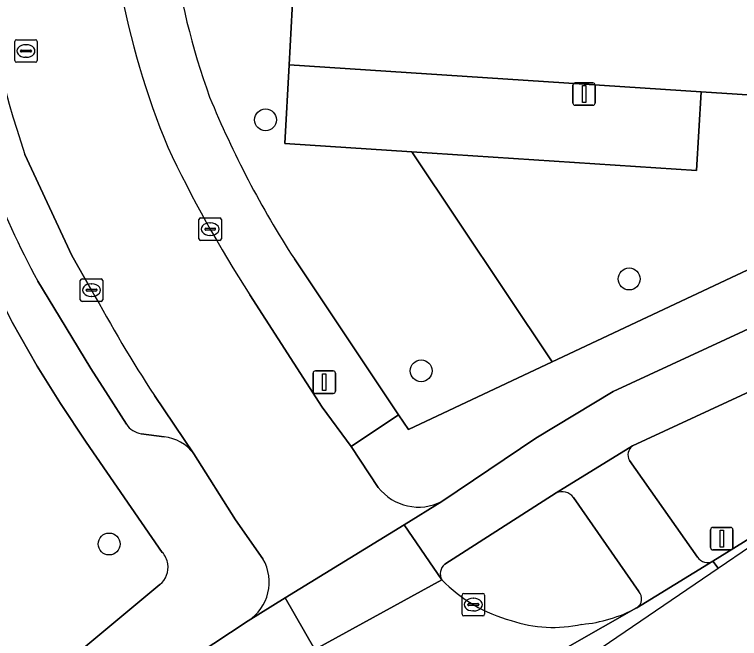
# Model space of a CAD drawing. Extents: x 159960 to 160866, y 382700 to 383354.
# Drawn here: x 160569.3 to 160601.59, y 382739.19 to 382766.97 of the extents above; entities that cross this region are included whole.
import ezdxf

# ---------------------------------------------------------------- set-up
doc = ezdxf.new("R2010")
doc.units = 0
for name, color, linetype in [('IMGEO_Berm_groen', 7, 'Continuous'), ('IMGEO_Boom', 7, 'Continuous'), ('IMGEO_Fietspad_gesloten', 7, 'Continuous'), ('IMGEO_Groenvoorziening', 7, 'Continuous'), ('IMGEO_Kolk', 7, 'Continuous'), ('IMGEO_Lichtmast', 7, 'Continuous'), ('IMGEO_Parkeervlak_open', 7, 'Continuous'), ('IMGEO_Rijbaan_lokaal_gesloten', 7, 'Continuous'), ('IMGEO_Rijbaan_lokaal_open', 7, 'Continuous'), ('IMGEO_Rioolput', 7, 'Continuous'), ('IMGEO_Verkeerseiland_gesloten', 7, 'Continuous'), ('IMGEO_Voetpad_open', 7, 'Continuous')]:
    doc.layers.add(name, color=color, linetype=linetype)

msp = doc.modelspace()

# ---------------------------------------------------------------- linework, layer by layer
at = {"layer": 'IMGEO_Berm_groen'}
for points in [[(160621.247, 382758.884), (160617.662, 382757.558), (160605.051, 382751.647), (160603.077, 382750.652), (160596.821, 382747.761)], [(160600.408, 382742.623), (160602.385, 382743.868), (160609.284, 382748.192)], [(160596.684, 382747.117), (160599.714, 382742.813)]]:
    msp.add_lwpolyline(points, dxfattribs=at)
for centre, radius, start, end in [((160597.118, 382747.361), 0.498, 126.6347, 209.3459), ((160600.166, 382743.1), 0.535, 212.4362, 296.9419)]:
    msp.add_arc(centre, radius, start, end, dxfattribs=at)
at = {"layer": 'IMGEO_Boom'}
for centre in [(160580.481, 382762.277), (160596.674, 382755.194), (160587.411, 382751.105), (160573.515, 382743.394)]:
    msp.add_circle(centre, 0.489, dxfattribs=at)
at = {"layer": 'IMGEO_Fietspad_gesloten'}
for points in [[(160588.471, 382742.492), (160593.424, 382745.669), (160596.821, 382747.761), (160603.077, 382750.652), (160605.051, 382751.647), (160617.662, 382757.558), (160621.247, 382758.884), (160623.698, 382759.675), (160625.504, 382760.285), (160627.029, 382760.871), (160627.86, 382761.261), (160633.862, 382766.492)], [(160617.767, 382760.27), (160595.965, 382750.189), (160592.518, 382748.102), (160588.336, 382745.293), (160586.648, 382744.252), (160588.339, 382741.798)], [(160572.382, 382732.089), (160574.211, 382733.38), (160577.578, 382735.598), (160582.246, 382738.622), (160582.673, 382738.694), (160581.359, 382740.991), (160579.704, 382739.971), (160571.274, 382734.411), (160563.508, 382728.101)]]:
    msp.add_lwpolyline(points, dxfattribs=at)
msp.add_arc((160588.78, 382742.074), 0.52, 126.4204, 212.0413, dxfattribs=at)
at = {"layer": 'IMGEO_Groenvoorziening'}
for points in [[(160581.767, 382756.083), (160586.4, 382749.149), (160586.848, 382748.497), (160593.244, 382751.503), (160586.996, 382760.857), (160581.346, 382761.226), (160581.532, 382764.721), (160581.798, 382769.731), (160576.335, 382770.065)], [(160575.884, 382743.019), (160572.49, 382747.926), (160571.348, 382749.646), (160571.126, 382750), (160570.303, 382751.316), (160569.195, 382753.271)], [(160563.378, 382730.969), (160568.656, 382735.599), (160570.623, 382737.301), (160572.484, 382738.845), (160575.78, 382741.584)]]:
    msp.add_lwpolyline(points, dxfattribs=at)
for points in [[(160608.612, 382758.724), (160614.898, 382761.677), (160615.196, 382767.531), (160608.662, 382767.91), (160608.364, 382762.969), (160599.882, 382763.523), (160599.671, 382760.029), (160586.996, 382760.857), (160593.244, 382751.503), (160605.689, 382757.35), (160605.214, 382758.371), (160608.143, 382759.733)], [(160586.996, 382760.857), (160599.671, 382760.029), (160599.882, 382763.523), (160581.532, 382764.721), (160581.346, 382761.226)]]:
    msp.add_lwpolyline(points, close=True, dxfattribs=at)
for centre, radius, start, end in [((160608.939, 382774.446), 32.897, 187.6532, 199.8215), ((160618.915, 382780.137), 44.256, 202.3735, 212.9232), ((160575.147, 382742.353), 0.994, 9.1086, 42.1148), ((160575.144, 382742.352), 0.997, 309.6654, 9.1412)]:
    msp.add_arc(centre, radius, start, end, dxfattribs=at)
at = {"layer": 'IMGEO_Kolk'}
for p, q in [((160577.591, 382757.912), (160578.443, 382757.912)), ((160577.516, 382756.986), (160577.516, 382757.838)), ((160578.004, 382757.692), (160578.029, 382757.692)), ((160578.517, 382757.838), (160578.517, 382756.986)), ((160577.775, 382757.406), (160577.775, 382757.418)), ((160578.213, 382757.369), (160577.815, 382757.369)), ((160577.818, 382757.455), (160578.216, 382757.455)), ((160578.259, 382757.418), (160578.259, 382757.406)), ((160578.027, 382757.132), (160578.002, 382757.132)), ((160578.443, 382756.912), (160577.591, 382756.912)), ((160572.232, 382754.271), (160572.232, 382755.123)), ((160572.307, 382755.197), (160573.159, 382755.197)), ((160573.233, 382755.123), (160573.233, 382754.271)), ((160572.491, 382754.691), (160572.491, 382754.703)), ((160572.534, 382754.74), (160572.932, 382754.74)), ((160572.72, 382754.977), (160572.745, 382754.977)), ((160572.975, 382754.703), (160572.975, 382754.691)), ((160572.929, 382754.654), (160572.531, 382754.654)), ((160572.743, 382754.417), (160572.718, 382754.417)), ((160573.159, 382754.197), (160572.307, 382754.197)), ((160589.234, 382740.27), (160589.234, 382741.122)), ((160589.309, 382741.196), (160590.161, 382741.196)), ((160590.235, 382741.122), (160590.235, 382740.27)), ((160589.722, 382740.976), (160589.747, 382740.976)), ((160589.493, 382740.69), (160589.493, 382740.702)), ((160589.931, 382740.653), (160589.533, 382740.653)), ((160589.536, 382740.739), (160589.934, 382740.739)), ((160589.977, 382740.702), (160589.977, 382740.69)), ((160590.161, 382740.196), (160589.309, 382740.196)), ((160589.745, 382740.416), (160589.72, 382740.416))]:
    msp.add_line(p, q, dxfattribs=at)
for points in [[(160577.591, 382757.912), (160578.443, 382757.912)], [(160577.516, 382756.986), (160577.516, 382757.838)], [(160578.517, 382757.838), (160578.517, 382756.986)], [(160578.443, 382756.912), (160577.591, 382756.912)], [(160572.232, 382754.271), (160572.232, 382755.123)], [(160572.307, 382755.197), (160573.159, 382755.197)], [(160573.233, 382755.123), (160573.233, 382754.271)], [(160573.159, 382754.197), (160572.307, 382754.197)], [(160589.234, 382740.27), (160589.234, 382741.122)], [(160589.309, 382741.196), (160590.161, 382741.196)], [(160590.235, 382741.122), (160590.235, 382740.27)], [(160590.161, 382740.196), (160589.309, 382740.196)]]:
    msp.add_lwpolyline(points, dxfattribs=at)
for centre, radius, start, end in [((160577.593, 382757.836), 0.0765, 91.552, 178.448), ((160577.593, 382757.836), 0.0765, 91.552, 178.448), ((160578.441, 382757.836), 0.0765, 1.552, 88.448), ((160578.441, 382757.836), 0.0765, 1.552, 88.448), ((160577.815, 382757.415), 0.0403, 85.8775, 175.7526), ((160577.812, 382757.405), 0.0366, 178.938, 274.7102), ((160578.216, 382757.412), 0.043, 264.8664, 352.4533), ((160578.22, 382757.417), 0.0386, 1.7309, 96.639), ((160577.593, 382756.988), 0.0765, 181.552, 268.448), ((160577.593, 382756.988), 0.0765, 181.552, 268.448), ((160578.441, 382756.988), 0.0765, 271.552, 358.448), ((160578.441, 382756.988), 0.0765, 271.552, 358.448), ((160572.309, 382755.121), 0.0765, 91.552, 178.448), ((160572.309, 382755.121), 0.0765, 91.552, 178.448), ((160573.157, 382755.121), 0.0765, 1.552, 88.448), ((160573.157, 382755.121), 0.0765, 1.552, 88.448), ((160572.531, 382754.7), 0.0403, 85.8775, 175.7526), ((160572.528, 382754.69), 0.0366, 178.938, 274.7102), ((160572.932, 382754.697), 0.043, 264.8664, 352.4533), ((160572.936, 382754.702), 0.0386, 1.7309, 96.639), ((160572.309, 382754.273), 0.0765, 181.552, 268.448), ((160572.309, 382754.273), 0.0765, 181.552, 268.448), ((160573.157, 382754.273), 0.0765, 271.552, 358.448), ((160573.157, 382754.273), 0.0765, 271.552, 358.448), ((160589.311, 382741.12), 0.0765, 91.552, 178.448), ((160589.311, 382741.12), 0.0765, 91.552, 178.448), ((160590.159, 382741.12), 0.0765, 1.552, 88.448), ((160590.159, 382741.12), 0.0765, 1.552, 88.448), ((160589.533, 382740.699), 0.0403, 85.8775, 175.7526), ((160589.53, 382740.689), 0.0366, 178.938, 274.7102), ((160589.934, 382740.696), 0.043, 264.8664, 352.4533), ((160589.938, 382740.701), 0.0386, 1.7309, 96.639), ((160589.311, 382740.272), 0.0765, 181.552, 268.448), ((160589.311, 382740.272), 0.0765, 181.552, 268.448), ((160590.159, 382740.272), 0.0765, 271.552, 358.448), ((160590.159, 382740.272), 0.0765, 271.552, 358.448)]:
    msp.add_arc(centre, radius, start, end, dxfattribs=at)
for centre, major_axis, ratio, start_param, end_param in [((160578.003, 382757.412), (-0.387, 0.002), 0.722429, 4.712389, 7.853982), ((160578.028, 382757.412), (-0.39, 0.002), 0.717154, 1.570796, 4.712389), ((160572.719, 382754.697), (-0.387, 0.002), 0.722429, 4.712389, 7.853982), ((160572.744, 382754.697), (-0.39, 0.002), 0.717154, 1.570796, 4.712389), ((160589.721, 382740.696), (-0.387, 0.002), 0.722429, 4.712389, 7.853982), ((160589.746, 382740.696), (-0.39, 0.002), 0.717154, 1.570796, 4.712389)]:
    msp.add_ellipse(centre, major_axis=major_axis, ratio=ratio, start_param=start_param, end_param=end_param, dxfattribs=at)
at = {"layer": 'IMGEO_Lichtmast'}
for p, q in [((160594.171, 382763.026), (160594.171, 382763.826)), ((160594.171, 382763.826), (160594.171, 382763.026)), ((160594.271, 382763.926), (160595.061, 382763.926)), ((160595.061, 382763.926), (160594.271, 382763.926)), ((160595.161, 382763.826), (160595.161, 382763.026)), ((160595.161, 382763.026), (160595.161, 382763.826)), ((160595.061, 382762.926), (160594.271, 382762.926)), ((160594.271, 382762.926), (160595.061, 382762.926)), ((160582.601, 382750.2), (160582.601, 382751)), ((160582.601, 382751), (160582.601, 382750.2)), ((160582.701, 382751.1), (160583.491, 382751.1)), ((160583.491, 382751.1), (160582.701, 382751.1)), ((160583.591, 382751), (160583.591, 382750.2)), ((160583.591, 382750.2), (160583.591, 382751)), ((160583.491, 382750.1), (160582.701, 382750.1)), ((160582.701, 382750.1), (160583.491, 382750.1)), ((160600.303, 382743.232), (160600.303, 382744.032)), ((160600.303, 382744.032), (160600.303, 382743.232)), ((160600.403, 382744.132), (160601.193, 382744.132)), ((160601.193, 382744.132), (160600.403, 382744.132)), ((160601.293, 382744.032), (160601.293, 382743.232)), ((160601.293, 382743.232), (160601.293, 382744.032)), ((160601.193, 382743.132), (160600.403, 382743.132)), ((160600.403, 382743.132), (160601.193, 382743.132))]:
    msp.add_line(p, q, dxfattribs=at)
for points in [[(160594.591, 382763.801), (160594.741, 382763.801), (160594.741, 382763.051), (160594.591, 382763.051), (160594.591, 382763.801)], [(160583.021, 382750.975), (160583.171, 382750.975), (160583.171, 382750.225), (160583.021, 382750.225), (160583.021, 382750.975)], [(160600.723, 382744.007), (160600.873, 382744.007), (160600.873, 382743.257), (160600.723, 382743.257), (160600.723, 382744.007)]]:
    msp.add_lwpolyline(points, dxfattribs=at)
for centre, start, end in [((160594.271, 382763.826), 90, 180), ((160594.271, 382763.826), 90, 180), ((160595.061, 382763.826), 0, 90), ((160595.061, 382763.826), 360, 90), ((160594.271, 382763.026), 180, 270), ((160594.271, 382763.026), 180, 270), ((160595.061, 382763.026), 270, 0), ((160595.061, 382763.026), 270, 0), ((160582.701, 382751), 90, 180), ((160582.701, 382751), 90, 180), ((160583.491, 382751), 0, 90), ((160583.491, 382751), 360, 90), ((160582.701, 382750.2), 180, 270), ((160582.701, 382750.2), 180, 270), ((160583.491, 382750.2), 270, 0), ((160583.491, 382750.2), 270, 0), ((160600.403, 382744.032), 90, 180), ((160600.403, 382744.032), 90, 180), ((160601.193, 382744.032), 0, 90), ((160601.193, 382744.032), 360, 90), ((160600.403, 382743.232), 180, 270), ((160600.403, 382743.232), 180, 270), ((160601.193, 382743.232), 270, 0), ((160601.193, 382743.232), 270, 0)]:
    msp.add_arc(centre, 0.1, start, end, dxfattribs=at)
at = {"layer": 'IMGEO_Parkeervlak_open'}
msp.add_lwpolyline([(160608.662, 382767.91), (160581.798, 382769.731), (160581.532, 382764.721), (160599.882, 382763.523), (160608.364, 382762.969)], close=True, dxfattribs=at)
for points in [[(160572.734, 382754.698), (160571.857, 382756.232), (160569.768, 382760.74)], [(160570.336, 382755.099), (160571.059, 382753.926), (160572.698, 382751.213), (160573.473, 382750), (160574.286, 382748.727)], [(160577.285, 382747.41), (160575.53, 382750)], [(160574.942, 382748.303), (160575.96, 382748.167)]]:
    msp.add_lwpolyline(points, dxfattribs=at)
for centre, radius, start, end in [((160611.897, 382775.113), 44.514, 174.7261, 198.8383), ((160601.459, 382772.057), 35.443, 191.664, 208.5839), ((160636.929, 382789.723), 73.128, 208.61665, 212.90107), ((160575.103, 382749.272), 0.982, 213.6913, 260.5561), ((160575.745, 382746.252), 1.927, 36.9386, 83.5809)]:
    msp.add_arc(centre, radius, start, end, dxfattribs=at)
at = {"layer": 'IMGEO_Rijbaan_lokaal_gesloten'}
for points in [[(160600.643, 382742.312), (160609.284, 382748.192), (160602.385, 382743.868), (160600.408, 382742.623), (160600.643, 382742.312)], [(160577.503, 382727.513), (160587.476, 382733.353), (160600.643, 382742.312), (160600.408, 382742.623), (160597.012, 382740.556), (160596.997, 382740.546), (160580.353, 382731.062), (160580.124, 382730.966), (160576.717, 382728.936), (160577.503, 382727.513)], [(160588.339, 382741.798), (160582.673, 382738.694), (160582.966, 382738.47), (160583.098, 382737.981)], [(160580.225, 382731.029), (160580.124, 382730.966), (160580.353, 382731.062), (160596.997, 382740.546), (160597.012, 382740.556)]]:
    msp.add_lwpolyline(points, dxfattribs=at)
msp.add_lwpolyline([(160588.339, 382741.798), (160586.648, 382744.252), (160581.359, 382740.991), (160582.673, 382738.694)], close=True, dxfattribs=at)
for centre, radius, start, end in [((160593.139, 382746.443), 6.68, 224.0611, 255.1053), ((160594.035, 382745.993), 6.199, 274.906, 298.7029), ((160593.302, 382745.58), 5.899, 251.4129, 282.3587)]:
    msp.add_arc(centre, radius, start, end, dxfattribs=at)
at = {"layer": 'IMGEO_Rijbaan_lokaal_open'}
for points in [[(160569.768, 382760.74), (160571.857, 382756.232), (160572.734, 382754.698)], [(160585.5, 382745.917), (160584.3, 382747.733), (160582.999, 382749.491), (160579.778, 382754.492)], [(160575.53, 382750), (160577.285, 382747.41), (160579.144, 382744.464), (160580.363, 382742.731)], [(160579.704, 382739.971), (160581.359, 382740.991), (160586.648, 382744.252), (160588.336, 382745.293)]]:
    msp.add_lwpolyline(points, dxfattribs=at)
for centre, radius, start, end in [((160611.897, 382775.113), 44.514, 174.7261, 198.8383), ((160607.961, 382774.377), 34.504, 190.1507, 202.6884), ((160627.223, 382785.135), 56.481, 205.2212, 212.8569), ((160636.929, 382789.723), 73.128, 208.61665, 212.90107), ((160587.291, 382747.3), 2.263, 217.675, 297.5071), ((160578.597, 382741.694), 2.048, 302.712, 30.43)]:
    msp.add_arc(centre, radius, start, end, dxfattribs=at)
at = {"layer": 'IMGEO_Rioolput'}
for p, q in [((160569.311, 382764.918), (160569.311, 382765.77)), ((160569.386, 382765.844), (160570.238, 382765.844)), ((160570.312, 382765.77), (160570.312, 382764.918)), ((160569.57, 382765.338), (160569.57, 382765.35)), ((160569.613, 382765.387), (160570.011, 382765.387)), ((160569.799, 382765.624), (160569.824, 382765.624)), ((160570.054, 382765.35), (160570.054, 382765.338)), ((160570.008, 382765.301), (160569.61, 382765.301)), ((160569.822, 382765.064), (160569.797, 382765.064)), ((160570.238, 382764.844), (160569.386, 382764.844))]:
    msp.add_line(p, q, dxfattribs=at)
for points in [[(160569.311, 382764.918), (160569.311, 382765.77)], [(160569.386, 382765.844), (160570.238, 382765.844)], [(160570.312, 382765.77), (160570.312, 382764.918)], [(160570.238, 382764.844), (160569.386, 382764.844)]]:
    msp.add_lwpolyline(points, dxfattribs=at)
for centre, radius, start, end in [((160569.388, 382765.768), 0.0765, 91.552, 178.448), ((160569.388, 382765.768), 0.0765, 91.552, 178.448), ((160570.236, 382765.768), 0.0765, 1.552, 88.448), ((160570.236, 382765.768), 0.0765, 1.552, 88.448), ((160569.61, 382765.347), 0.0403, 85.8775, 175.7526), ((160569.607, 382765.337), 0.0366, 178.938, 274.7102), ((160570.011, 382765.344), 0.043, 264.8664, 352.4533), ((160570.015, 382765.349), 0.0386, 1.7309, 96.639), ((160569.388, 382764.92), 0.0765, 181.552, 268.448), ((160569.388, 382764.92), 0.0765, 181.552, 268.448), ((160570.236, 382764.92), 0.0765, 271.552, 358.448), ((160570.236, 382764.92), 0.0765, 271.552, 358.448)]:
    msp.add_arc(centre, radius, start, end, dxfattribs=at)
for centre, major_axis, ratio, start_param, end_param in [((160569.798, 382765.344), (-0.387, 0.002), 0.722429, 4.712389, 7.853982), ((160569.823, 382765.344), (-0.39, 0.002), 0.717154, 1.570796, 4.712389)]:
    msp.add_ellipse(centre, major_axis=major_axis, ratio=ratio, start_param=start_param, end_param=end_param, dxfattribs=at)
at = {"layer": 'IMGEO_Verkeerseiland_gesloten'}
for points in [[(160593.424, 382745.669), (160588.471, 382742.492)], [(160597.11, 382741.276), (160594.19, 382745.469)]]:
    msp.add_lwpolyline(points, dxfattribs=at)
for centre, radius, start, end in [((160593.684, 382745.098), 0.627, 36.236, 114.4979), ((160588.78, 382742.074), 0.52, 126.4204, 212.0413), ((160593.139, 382746.443), 6.68, 224.0611, 255.1053), ((160596.759, 382740.957), 0.474, 302.2106, 42.2875), ((160594.035, 382745.993), 6.199, 274.906, 298.7029), ((160593.302, 382745.58), 5.899, 251.4129, 282.3587)]:
    msp.add_arc(centre, radius, start, end, dxfattribs=at)
at = {"layer": 'IMGEO_Voetpad_open'}
for points in [[(160631.147, 382771.745), (160623.761, 382765.842), (160614.898, 382761.677), (160608.612, 382758.724), (160605.689, 382757.35), (160593.244, 382751.503), (160586.848, 382748.497), (160586.4, 382749.149), (160584.3, 382747.733), (160585.5, 382745.917)], [(160588.336, 382745.293), (160592.518, 382748.102), (160595.965, 382750.189), (160617.767, 382760.27)], [(160567.596, 382756.351), (160569.195, 382753.271), (160570.303, 382751.316), (160571.126, 382750), (160571.348, 382749.646), (160572.49, 382747.926), (160575.884, 382743.019)], [(160579.778, 382754.492), (160582.999, 382749.491), (160584.3, 382747.733), (160586.4, 382749.149), (160581.767, 382756.083)], [(160574.286, 382748.727), (160573.473, 382750), (160572.698, 382751.213), (160571.059, 382753.926), (160570.336, 382755.099)], [(160575.96, 382748.167), (160574.942, 382748.303)], [(160596.821, 382747.761), (160593.424, 382745.669)], [(160580.363, 382742.731), (160579.144, 382744.464), (160577.285, 382747.41)], [(160599.714, 382742.813), (160596.684, 382747.117)], [(160594.19, 382745.469), (160597.11, 382741.276)], [(160597.012, 382740.556), (160600.408, 382742.623)], [(160575.78, 382741.584), (160572.484, 382738.845), (160570.623, 382737.301), (160568.656, 382735.599), (160563.378, 382730.969)], [(160563.508, 382728.101), (160571.274, 382734.411), (160579.704, 382739.971)]]:
    msp.add_lwpolyline(points, dxfattribs=at)
for centre, radius, start, end in [((160608.939, 382774.446), 32.897, 187.6532, 199.8215), ((160607.961, 382774.377), 34.504, 190.1507, 202.6884), ((160601.459, 382772.057), 35.443, 191.664, 208.5839), ((160618.915, 382780.137), 44.256, 202.3735, 212.9232), ((160627.223, 382785.135), 56.481, 205.2212, 212.8569), ((160575.103, 382749.272), 0.982, 213.6913, 260.5561), ((160575.745, 382746.252), 1.927, 36.9386, 83.5809), ((160597.118, 382747.361), 0.498, 126.6347, 209.3459), ((160587.291, 382747.3), 2.263, 217.675, 297.5071), ((160593.684, 382745.098), 0.627, 36.236, 114.4979), ((160575.147, 382742.353), 0.994, 9.1086, 42.1148), ((160600.166, 382743.1), 0.535, 212.4362, 296.9419), ((160575.144, 382742.352), 0.997, 309.6654, 9.1412), ((160578.597, 382741.694), 2.048, 302.712, 30.43), ((160596.759, 382740.957), 0.474, 302.2106, 42.2875)]:
    msp.add_arc(centre, radius, start, end, dxfattribs=at)

doc.saveas('drawing.dxf')
